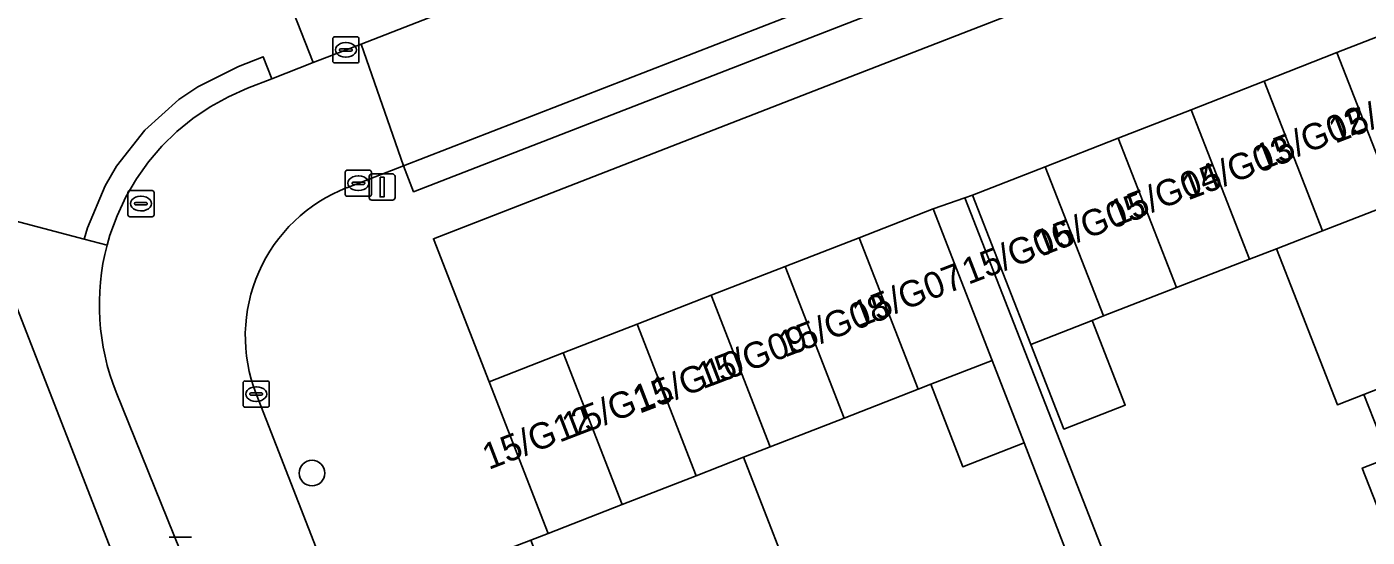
# Model space of a CAD drawing. Extents: x 159680 to 160786, y 387323 to 388340.
# Drawn here: x 159968.5 to 160019.8, y 387832.2 to 387851.7 of the extents above; entities that cross this region are included whole.
import ezdxf

# ---------------------------------------------------------------- set-up
doc = ezdxf.new("R2010")
doc.units = 0
for name, color, linetype in [('IMGEO_Boom', 7, 'Continuous'), ('IMGEO_Erf', 7, 'Continuous'), ('IMGEO_Kolk', 7, 'Continuous'), ('IMGEO_Lichtmast', 7, 'Continuous'), ('IMGEO_Pand', 7, 'Continuous'), ('IMGEO_Pand_nummerreeks', 7, 'Continuous'), ('IMGEO_Parkeervlak_open', 7, 'Continuous'), ('IMGEO_Rijbaan_lokaal_open', 7, 'Continuous'), ('IMGEO_Rioolput', 7, 'Continuous'), ('IMGEO_Voetpad_open', 7, 'Continuous')]:
    doc.layers.add(name, color=color, linetype=linetype)

msp = doc.modelspace()

# ---------------------------------------------------------------- linework, layer by layer
at = {"layer": 'IMGEO_Boom'}
msp.add_circle((159979.42, 387834.679), 0.489, dxfattribs=at)
at = {"layer": 'IMGEO_Erf'}
for points in [[(160020.927, 387831.432), (160019.582, 387834.87), (160020.595, 387835.266), (160019.646, 387837.691), (160018.633, 387837.295), (160016.303, 387843.252), (160015.278, 387842.854), (160012.486, 387841.772), (160009.694, 387840.689), (160009.252, 387840.518), (160010.519, 387837.282), (160008.172, 387836.363), (160006.905, 387839.6), (160004.674, 387845.303), (160004.383, 387845.202), (160010.006, 387830.831)], [(159973.264, 387827.809), (159966.687, 387844.688)], [(160008.78, 387830.348), (160006.657, 387835.835), (160004.309, 387834.921), (160003.08, 387838.076), (160002.597, 387837.888), (159999.768, 387836.784), (159996.939, 387835.681), (159995.926, 387835.286), (159998.285, 387829.225)]]:
    msp.add_lwpolyline(points, dxfattribs=at)
at = {"layer": 'IMGEO_Kolk'}
for p, q in [((159980.214, 387850.436), (159980.214, 387851.288)), ((159980.289, 387851.362), (159981.141, 387851.362)), ((159980.702, 387851.142), (159980.727, 387851.142)), ((159981.215, 387851.288), (159981.215, 387850.436)), ((159980.473, 387850.856), (159980.473, 387850.868)), ((159980.911, 387850.819), (159980.513, 387850.819)), ((159980.516, 387850.905), (159980.914, 387850.905)), ((159980.725, 387850.582), (159980.7, 387850.582)), ((159980.957, 387850.868), (159980.957, 387850.856)), ((159981.141, 387850.362), (159980.289, 387850.362)), ((159980.692, 387845.338), (159980.692, 387846.19)), ((159980.767, 387846.264), (159981.619, 387846.264)), ((159981.18, 387846.044), (159981.205, 387846.044)), ((159981.693, 387846.19), (159981.693, 387845.338)), ((159980.951, 387845.758), (159980.951, 387845.77)), ((159981.389, 387845.721), (159980.991, 387845.721)), ((159980.994, 387845.807), (159981.392, 387845.807)), ((159981.203, 387845.484), (159981.178, 387845.484)), ((159981.435, 387845.77), (159981.435, 387845.758)), ((159981.619, 387845.264), (159980.767, 387845.264)), ((159976.785, 387837.275), (159976.785, 387838.127)), ((159976.86, 387838.201), (159977.712, 387838.201)), ((159977.273, 387837.981), (159977.298, 387837.981)), ((159977.786, 387838.127), (159977.786, 387837.275)), ((159977.044, 387837.695), (159977.044, 387837.707)), ((159977.482, 387837.658), (159977.084, 387837.658)), ((159977.087, 387837.744), (159977.485, 387837.744)), ((159977.296, 387837.421), (159977.271, 387837.421)), ((159977.528, 387837.707), (159977.528, 387837.695)), ((159977.712, 387837.201), (159976.86, 387837.201)), ((159973.955, 387832.228), (159974.807, 387832.228))]:
    msp.add_line(p, q, dxfattribs=at)
for points in [[(159980.214, 387850.436), (159980.214, 387851.288)], [(159980.289, 387851.362), (159981.141, 387851.362)], [(159981.215, 387851.288), (159981.215, 387850.436)], [(159981.141, 387850.362), (159980.289, 387850.362)], [(159980.692, 387845.338), (159980.692, 387846.19)], [(159980.767, 387846.264), (159981.619, 387846.264)], [(159981.693, 387846.19), (159981.693, 387845.338)], [(159981.619, 387845.264), (159980.767, 387845.264)], [(159976.785, 387837.275), (159976.785, 387838.127)], [(159976.86, 387838.201), (159977.712, 387838.201)], [(159977.786, 387838.127), (159977.786, 387837.275)], [(159977.712, 387837.201), (159976.86, 387837.201)], [(159973.955, 387832.228), (159974.807, 387832.228)]]:
    msp.add_lwpolyline(points, dxfattribs=at)
for centre, radius, start, end in [((159980.291, 387851.286), 0.0765, 91.552, 178.448), ((159980.291, 387851.286), 0.0765, 91.552, 178.448), ((159981.139, 387851.286), 0.0765, 1.552, 88.448), ((159981.139, 387851.286), 0.0765, 1.552, 88.448), ((159980.513, 387850.865), 0.0403, 85.8775, 175.7526), ((159980.51, 387850.855), 0.0366, 178.938, 274.7102), ((159980.914, 387850.862), 0.043, 264.8664, 352.4533), ((159980.918, 387850.867), 0.0386, 1.7309, 96.639), ((159980.291, 387850.438), 0.0765, 181.552, 268.448), ((159980.291, 387850.438), 0.0765, 181.552, 268.448), ((159981.139, 387850.438), 0.0765, 271.552, 358.448), ((159981.139, 387850.438), 0.0765, 271.552, 358.448), ((159980.769, 387846.188), 0.0765, 91.552, 178.448), ((159980.769, 387846.188), 0.0765, 91.552, 178.448), ((159981.617, 387846.188), 0.0765, 1.552, 88.448), ((159981.617, 387846.188), 0.0765, 1.552, 88.448), ((159980.991, 387845.767), 0.0403, 85.8775, 175.7526), ((159980.988, 387845.757), 0.0366, 178.938, 274.7102), ((159981.392, 387845.764), 0.043, 264.8664, 352.4533), ((159981.396, 387845.769), 0.0386, 1.7309, 96.639), ((159980.769, 387845.34), 0.0765, 181.552, 268.448), ((159980.769, 387845.34), 0.0765, 181.552, 268.448), ((159981.617, 387845.34), 0.0765, 271.552, 358.448), ((159981.617, 387845.34), 0.0765, 271.552, 358.448), ((159976.862, 387838.125), 0.0765, 91.552, 178.448), ((159976.862, 387838.125), 0.0765, 91.552, 178.448), ((159977.71, 387838.125), 0.0765, 1.552, 88.448), ((159977.71, 387838.125), 0.0765, 1.552, 88.448), ((159976.862, 387837.277), 0.0765, 181.552, 268.448), ((159976.862, 387837.277), 0.0765, 181.552, 268.448), ((159977.084, 387837.704), 0.0403, 85.8775, 175.7526), ((159977.081, 387837.694), 0.0366, 178.938, 274.7102), ((159977.485, 387837.701), 0.043, 264.8664, 352.4533), ((159977.489, 387837.706), 0.0386, 1.7309, 96.639), ((159977.71, 387837.277), 0.0765, 271.552, 358.448), ((159977.71, 387837.277), 0.0765, 271.552, 358.448)]:
    msp.add_arc(centre, radius, start, end, dxfattribs=at)
for centre, major_axis, ratio, start_param, end_param in [((159980.701, 387850.862), (-0.387, 0.002), 0.722429, 4.712389, 7.853982), ((159980.726, 387850.862), (-0.39, 0.002), 0.717154, 1.570796, 4.712389), ((159981.179, 387845.764), (-0.387, 0.002), 0.722429, 4.712389, 7.853982), ((159981.204, 387845.764), (-0.39, 0.002), 0.717154, 1.570796, 4.712389), ((159977.272, 387837.701), (-0.387, 0.002), 0.722429, 4.712389, 7.853982), ((159977.297, 387837.701), (-0.39, 0.002), 0.717154, 1.570796, 4.712389)]:
    msp.add_ellipse(centre, major_axis=major_axis, ratio=ratio, start_param=start_param, end_param=end_param, dxfattribs=at)
at = {"layer": 'IMGEO_Lichtmast'}
for p, q in [((159981.606, 387845.218), (159981.606, 387846.018)), ((159981.606, 387846.018), (159981.606, 387845.218)), ((159981.706, 387846.118), (159982.496, 387846.118)), ((159982.496, 387846.118), (159981.706, 387846.118)), ((159982.596, 387846.018), (159982.596, 387845.218)), ((159982.596, 387845.218), (159982.596, 387846.018)), ((159982.496, 387845.118), (159981.706, 387845.118)), ((159981.706, 387845.118), (159982.496, 387845.118))]:
    msp.add_line(p, q, dxfattribs=at)
msp.add_lwpolyline([(159982.026, 387845.993), (159982.176, 387845.993), (159982.176, 387845.243), (159982.026, 387845.243), (159982.026, 387845.993)], dxfattribs=at)
for centre, start, end in [((159981.706, 387846.018), 90, 180), ((159981.706, 387846.018), 90, 180), ((159982.496, 387846.018), 0, 90), ((159982.496, 387846.018), 360, 90), ((159981.706, 387845.218), 180, 270), ((159981.706, 387845.218), 180, 270), ((159982.496, 387845.218), 270, 0), ((159982.496, 387845.218), 270, 0)]:
    msp.add_arc(centre, 0.1, start, end, dxfattribs=at)
at = {"layer": 'IMGEO_Pand'}
for points in [[(160018.616, 387850.757), (160020.857, 387845.031), (160023.646, 387846.12), (160021.405, 387851.848)], [(160015.828, 387849.666), (160018.068, 387843.941), (160020.857, 387845.031), (160018.616, 387850.757)], [(160016.303, 387843.252), (160018.068, 387843.941), (160015.828, 387849.666), (160013.04, 387848.576), (160015.278, 387842.854)], [(160012.486, 387841.772), (160015.278, 387842.854), (160013.04, 387848.576), (160010.251, 387847.485)], [(160012.486, 387841.772), (160010.251, 387847.485), (160007.462, 387846.394), (160009.694, 387840.689)], [(160009.694, 387840.689), (160007.462, 387846.394), (160004.674, 387845.303), (160006.905, 387839.6), (160009.252, 387840.518)], [(160024.501, 387846.454), (160023.646, 387846.12), (160020.857, 387845.031), (160018.068, 387843.941), (160016.303, 387843.252), (160018.633, 387837.295), (160019.646, 387837.691), (160028.252, 387841.052), (160027.305, 387843.474), (160025.884, 387842.919)], [(160003.174, 387844.781), (160000.344, 387843.68), (160002.597, 387837.888), (160003.08, 387838.076), (160005.429, 387838.99)], [(160002.597, 387837.888), (160000.344, 387843.68), (159997.514, 387842.579), (159999.768, 387836.784)], [(159999.768, 387836.784), (159997.514, 387842.579), (159994.684, 387841.478), (159996.939, 387835.681)], [(159996.939, 387835.681), (159994.684, 387841.478), (159991.853, 387840.376), (159994.109, 387834.579), (159995.926, 387835.286)], [(160028.252, 387841.052), (160019.646, 387837.691), (160020.595, 387835.266), (160019.582, 387834.87), (160020.927, 387831.432), (160029.121, 387834.632), (160027.774, 387838.075), (160029.199, 387838.632)], [(159989.023, 387839.275), (159991.279, 387833.477), (159994.109, 387834.579), (159991.853, 387840.376)], [(160008.172, 387836.363), (160010.519, 387837.282), (160009.252, 387840.518), (160006.905, 387839.6)], [(159986.193, 387838.174), (159988.449, 387832.375), (159991.279, 387833.477), (159989.023, 387839.275)], [(160004.309, 387834.921), (160006.657, 387835.835), (160005.429, 387838.99), (160003.08, 387838.076)], [(159995.926, 387835.286), (159994.109, 387834.579), (159991.279, 387833.477), (159988.449, 387832.375), (159987.782, 387832.114), (159989.202, 387828.466), (159987.786, 387827.915), (159988.725, 387825.502), (159997.278, 387828.833), (159998.285, 387829.225)]]:
    msp.add_lwpolyline(points, close=True, dxfattribs=at)
at = {"layer": 'IMGEO_Parkeervlak_open'}
msp.add_lwpolyline([(160007.462, 387846.394), (160010.251, 387847.485), (160013.04, 387848.576), (160015.828, 387849.666), (160018.616, 387850.757), (160021.405, 387851.848), (160019.276, 387857.317), (160000, 387849.829), (159984.066, 387843.64), (159986.193, 387838.174), (159989.023, 387839.275), (159991.853, 387840.376), (159994.684, 387841.478), (159997.514, 387842.579), (160000.344, 387843.68), (160003.174, 387844.781), (160004.383, 387845.202), (160004.674, 387845.303)], close=True, dxfattribs=at)
at = {"layer": 'IMGEO_Rijbaan_lokaal_open'}
for points in [[(160136.795, 387911.888), (160118.168, 387904.562), (160105.478, 387899.569), (160057.495, 387880.852), (160004.237, 387860.02), (160003.091, 387859.574), (160000, 387858.37), (159981.294, 387851.087), (159982.917, 387846.434), (160000, 387853.068), (160013.528, 387858.321), (160018.212, 387860.145), (160023.216, 387862.094), (160029.506, 387864.544), (160059.275, 387876.138), (160089.502, 387887.898), (160095.351, 387890.173), (160102.067, 387892.786), (160116.683, 387898.471), (160118.964, 387899.358), (160138.256, 387907.046), (160138.953, 387907.297), (160142.807, 387908.712)], [(159980.753, 387845.594), (159982.917, 387846.434), (159981.294, 387851.087), (159979.465, 387850.375), (159977.884, 387849.759), (159976.95, 387849.395), (159976.223, 387849.073), (159975.527, 387848.688), (159974.868, 387848.242), (159974.252, 387847.739), (159973.683, 387847.183), (159973.166, 387846.578), (159972.706, 387845.93), (159972.305, 387845.243), (159971.967, 387844.523), (159971.694, 387843.776), (159971.583, 387843.391)], [(159971.935, 387837.777), (159974.384, 387831.725), (159976.996, 387825.036), (159980.451, 387816.186), (159981.323, 387813.951), (159982.326, 387811.381), (159983.069, 387809.479), (159983.527, 387808.299), (159988.06, 387810.061), (159977.284, 387837.705)]]:
    msp.add_lwpolyline(points, dxfattribs=at)
msp.add_lwpolyline([(159964.689, 387888.113), (159960.074, 387886.386), (159958.49, 387885.793), (159953.705, 387884.002), (159951.678, 387883.209), (159952.097, 387882.134), (159966.687, 387844.688), (159970.713, 387843.622), (159970.838, 387844.055), (159971.507, 387845.662), (159971.949, 387846.418), (159973.025, 387847.798), (159974.33, 387848.965), (159975.056, 387849.456), (159976.604, 387850.226), (159977.558, 387850.598), (159977.884, 387849.759), (159979.465, 387850.375), (159977.657, 387854.991), (159977.619, 387855.089)], close=True, dxfattribs=at)
for centre, radius, start, end in [((159982.957, 387839.918), 6.089, 111.2201, 201.3072), ((159980.189, 387841.113), 8.903, 165.1721, 202.0035)]:
    msp.add_arc(centre, radius, start, end, dxfattribs=at)
at = {"layer": 'IMGEO_Rioolput'}
for p, q in [((159972.452, 387845.485), (159973.304, 387845.485)), ((159972.377, 387844.559), (159972.377, 387845.411)), ((159972.636, 387844.979), (159972.636, 387844.991)), ((159973.074, 387844.942), (159972.676, 387844.942)), ((159972.679, 387845.028), (159973.077, 387845.028)), ((159972.865, 387845.265), (159972.89, 387845.265)), ((159973.12, 387844.991), (159973.12, 387844.979)), ((159973.378, 387845.411), (159973.378, 387844.559)), ((159973.304, 387844.485), (159972.452, 387844.485)), ((159972.888, 387844.705), (159972.863, 387844.705))]:
    msp.add_line(p, q, dxfattribs=at)
for points in [[(159972.452, 387845.485), (159973.304, 387845.485)], [(159972.377, 387844.559), (159972.377, 387845.411)], [(159973.378, 387845.411), (159973.378, 387844.559)], [(159973.304, 387844.485), (159972.452, 387844.485)]]:
    msp.add_lwpolyline(points, dxfattribs=at)
for centre, radius, start, end in [((159972.454, 387845.409), 0.0765, 91.552, 178.448), ((159972.454, 387845.409), 0.0765, 91.552, 178.448), ((159973.302, 387845.409), 0.0765, 1.552, 88.448), ((159973.302, 387845.409), 0.0765, 1.552, 88.448), ((159972.676, 387844.988), 0.0403, 85.8775, 175.7526), ((159972.673, 387844.978), 0.0366, 178.938, 274.7102), ((159973.077, 387844.985), 0.043, 264.8664, 352.4533), ((159973.081, 387844.99), 0.0386, 1.7309, 96.639), ((159972.454, 387844.561), 0.0765, 181.552, 268.448), ((159972.454, 387844.561), 0.0765, 181.552, 268.448), ((159973.302, 387844.561), 0.0765, 271.552, 358.448), ((159973.302, 387844.561), 0.0765, 271.552, 358.448)]:
    msp.add_arc(centre, radius, start, end, dxfattribs=at)
for centre, major_axis, ratio, start_param, end_param in [((159972.864, 387844.985), (-0.387, 0.002), 0.722429, 4.712389, 7.853982), ((159972.889, 387844.985), (-0.39, 0.002), 0.717154, 1.570796, 4.712389)]:
    msp.add_ellipse(centre, major_axis=major_axis, ratio=ratio, start_param=start_param, end_param=end_param, dxfattribs=at)
at = {"layer": 'IMGEO_Voetpad_open'}
for points in [[(159985.192, 387831.126), (159987.782, 387832.114), (159988.449, 387832.375), (159986.193, 387838.174), (159984.066, 387843.64), (160000, 387849.829), (160019.276, 387857.317), (160021.405, 387851.848), (160023.646, 387846.12), (160024.501, 387846.454), (160024.913, 387846.614), (160020.554, 387857.813), (160025.23, 387859.629), (160024.281, 387861.973), (160023.396, 387861.628), (160023.216, 387862.094), (160018.212, 387860.145), (160018.599, 387859.148), (159983.304, 387845.437), (159982.917, 387846.434), (159980.753, 387845.594)], [(159977.657, 387854.991), (159979.465, 387850.375), (159981.294, 387851.087), (160000, 387858.37), (160003.091, 387859.574)], [(159971.583, 387843.391), (159970.713, 387843.622), (159966.687, 387844.688), (159973.264, 387827.809)], [(159973.379, 387826.959), (159974.995, 387821.629), (159976.018, 387824.654), (159976.996, 387825.036), (159974.384, 387831.725), (159971.935, 387837.777)], [(159977.284, 387837.705), (159988.06, 387810.061), (159989.073, 387807.461), (159989.799, 387805.6), (160000, 387779.358), (160011.517, 387750)]]:
    msp.add_lwpolyline(points, dxfattribs=at)
for points in [[(160018.212, 387860.145), (160013.528, 387858.321), (160000, 387853.068), (159982.917, 387846.434), (159983.304, 387845.437), (160018.599, 387859.148)], [(159977.884, 387849.759), (159977.558, 387850.598), (159976.604, 387850.226), (159975.056, 387849.456), (159974.33, 387848.965), (159973.025, 387847.798), (159971.949, 387846.418), (159971.507, 387845.662), (159970.838, 387844.055), (159970.713, 387843.622), (159971.583, 387843.391), (159971.694, 387843.776), (159971.967, 387844.523), (159972.305, 387845.243), (159972.706, 387845.93), (159973.166, 387846.578), (159973.683, 387847.183), (159974.252, 387847.739), (159974.868, 387848.242), (159975.527, 387848.688), (159976.223, 387849.073), (159976.95, 387849.395)], [(160017.369, 387811.887), (160015.818, 387815.894), (160014.586, 387819.079), (160012.789, 387823.639), (160011.238, 387827.648), (160010.006, 387830.831), (160004.383, 387845.202), (160003.174, 387844.781), (160005.429, 387838.99), (160006.657, 387835.835), (160008.78, 387830.348), (160009.006, 387830.435), (160010.284, 387827.134), (160011.79, 387823.243), (160011.44, 387823.107), (160013.212, 387818.525), (160013.567, 387818.662), (160014.844, 387815.363), (160016.351, 387811.47), (160015.997, 387811.333), (160017.707, 387806.87), (160018.658, 387807.222), (160019.087, 387807.381)]]:
    msp.add_lwpolyline(points, close=True, dxfattribs=at)
for centre, radius, start, end in [((159982.957, 387839.918), 6.089, 111.2201, 201.3072), ((159980.189, 387841.113), 8.903, 165.1721, 202.0035)]:
    msp.add_arc(centre, radius, start, end, dxfattribs=at)

# ---------------------------------------------------------------- texts
at = {"layer": 'IMGEO_Pand_nummerreeks'}
for s, p in [('15/G01', (160018.547, 387847.269)), ('15/G02', (160015.731, 387846.242)), ('15/G03', (160012.919, 387845.099)), ('15/G04', (160010.15, 387844.101)), ('15/G05', (160007.308, 387842.955)), ('15/G06', (160004.518, 387841.876)), ('15/G07', (160000.334, 387840.235)), ('15/G08', (159997.496, 387839.089)), ('15/G09', (159994.371, 387837.883)), ('15/G10', (159991.944, 387836.943)), ('15/G11', (159989.226, 387835.971)), ('15/G12', (159986.177, 387834.796))]:
    msp.add_text(s, height=1, rotation=21.0733, dxfattribs=at).set_placement(p)

doc.saveas('drawing.dxf')
